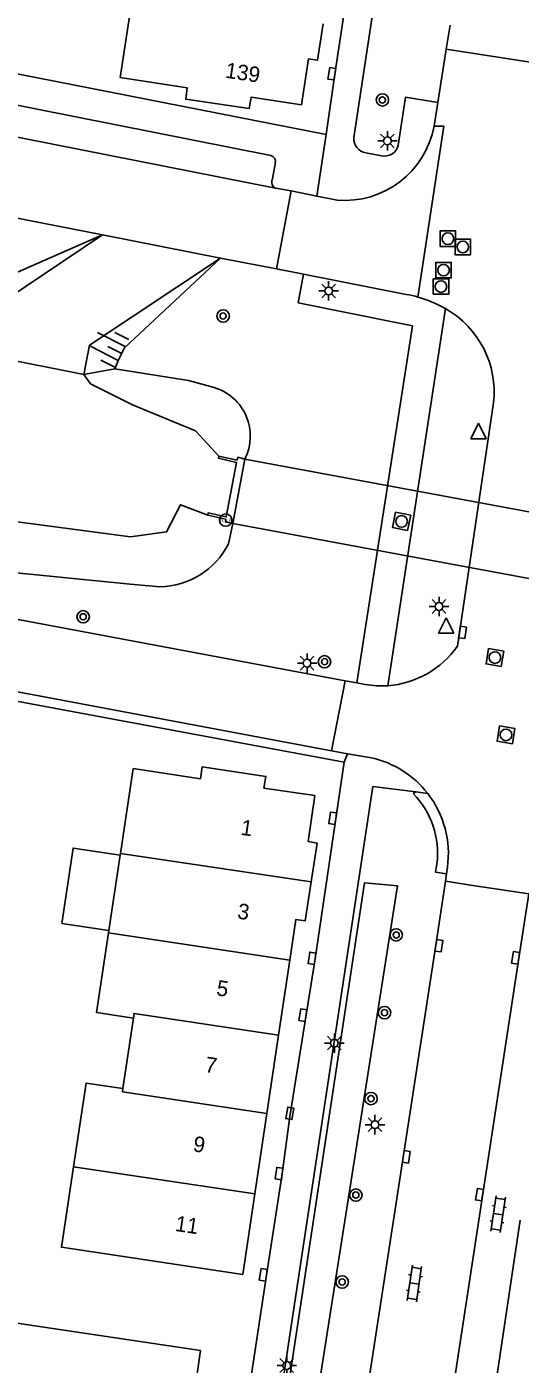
# Model space of a CAD drawing. Extents: x 124000 to 128010, y 398999 to 403000.
# Drawn here: x 126475.9 to 126507.7, y 399560.1 to 399646.3 of the extents above; entities that cross this region are included whole.
import ezdxf

# ---------------------------------------------------------------- set-up
doc = ezdxf.new("R2010")
doc.units = 0
for name, color, linetype in [('gg-anno-huisnummerreeks BGT', 7, 'Continuous'), ('gg-bbg-gedigitaliseerde bebouwing', 7, 'Continuous'), ('gg-bbg-hoofdgebouw', 7, 'Continuous'), ('gg-bbg-luifel en loopbrug', 7, 'Continuous'), ('gg-bbg-tussenscheiding', 7, 'Continuous'), ('gg-knt-BGT kruinlijn', 7, 'Continuous'), ('gg-knt-verharding', 7, 'Continuous'), ('gg-knt-verharding nz', 7, 'Continuous'), ('gg-kntw-beschoeiing', 7, 'Continuous'), ('gg-kntw-bovenkant insteek waterloop', 7, 'Continuous'), ('gg-kntw-greppel-droge sloot', 7, 'Continuous'), ('gg-kntw-waterlijn', 7, 'Continuous'), ('gg-kwrk-duiker nz vlak', 7, 'Continuous'), ('gg-kwrk-uitstroombak niveau min 01', 7, 'Continuous'), ('gt-grn-vlakafsluiter', 7, 'Continuous'), ('gt-grn-weggrens', 7, 'Continuous'), ('gt-symb-boom', 7, 'Continuous'), ('gt-symb-hoogtemerk', 7, 'Continuous'), ('gt-symb-klinker verharding', 7, 'Continuous'), ('gt-symb-kolk', 7, 'Continuous'), ('gt-symb-lichtmast', 7, 'Continuous'), ('gt-symb-rioolschacht', 7, 'Continuous'), ('gt-symb-talud symbool', 7, 'Continuous'), ('gt-symb-waterafsluiter', 7, 'Continuous'), ('gx-grn-maaiveld', 7, 'Continuous')]:
    doc.layers.add(name, color=color, linetype=linetype)

# ---------------------------------------------------------------- blocks, each defined once
blk = doc.blocks.new('gt0-KOLK')
at = {"layer": 'gt-symb-kolk'}
blk.add_lwpolyline([(0, 0), (0.375, 0), (0.375, 0.4), (-0.375, 0.4), (-0.375, 0), (0, 0)], dxfattribs=at)
blk = doc.blocks.new('gt0-WAFSL')
at = {"layer": 'gt-symb-waterafsluiter'}
for p, q in [((-0.5, -0.333), (0, 0.667)), ((0, 0.667), (0.5, -0.333)), ((0.5, -0.333), (-0.5, -0.333))]:
    blk.add_line(p, q, dxfattribs=at)
blk = doc.blocks.new('gt0-KL1')
at = {"layer": 'gt-symb-klinker verharding'}
for p, q in [((-1.15, 0.3), (1.15, 0.3)), ((-1, -0.3), (-1, 0.3)), ((-0.5, 0.3), (-0.5, 0.45)), ((0, -0.3), (0, 0.3)), ((0.5, 0.3), (0.5, 0.45)), ((1, -0.3), (1, 0.3)), ((-1.15, -0.3), (1.15, -0.3)), ((-0.5, -0.45), (-0.5, -0.3)), ((0.5, -0.45), (0.5, -0.3))]:
    blk.add_line(p, q, dxfattribs=at)
blk = doc.blocks.new('gt0-LMAST')
at = {"layer": 'gt-symb-lichtmast'}
for p, q in [((-0.182, 0.173), (-0.447, 0.438)), ((-0.005, 0.246), (-0.005, 0.621)), ((0.172, 0.173), (0.437, 0.438)), ((-0.255, -0.004), (-0.63, -0.004)), ((-0.182, -0.181), (-0.447, -0.446)), ((-0.005, -0.254), (-0.005, -0.629)), ((0.437, -0.446), (0.172, -0.181)), ((0.245, -0.004), (0.62, -0.004))]:
    blk.add_line(p, q, dxfattribs=at)
blk.add_circle((-0.005, -0.004), 0.25, dxfattribs=at)
blk = doc.blocks.new('gt0-BOOM')
at = {"layer": 'gt-symb-boom'}
for radius in [0.4, 0.2]:
    blk.add_circle((0, 0), radius, dxfattribs=at)
blk = doc.blocks.new('gt0-RS')
at = {"layer": 'gt-symb-rioolschacht'}
blk.add_lwpolyline([(-0.5, -0.5), (0.5, -0.5), (0.5, 0.5), (-0.5, 0.5)], close=True, dxfattribs=at)
blk.add_circle((0, 0), 0.375, dxfattribs=at)
blk = doc.blocks.new('gt0-TALUD_1')
at = {"layer": 'gt-symb-talud symbool'}
for p, q in [((-1, -1), (-1, 0)), ((-0.5, -2), (-0.5, 0)), ((0, -1), (0, 0)), ((0.5, -2), (0.5, 0)), ((1, -1), (1, 0))]:
    blk.add_line(p, q, dxfattribs=at)
blk = doc.blocks.new('gt0-HMERK')
at = {"layer": 'gt-symb-hoogtemerk'}
blk.add_circle((0, 0), 0.4, dxfattribs=at)
blk.add_text('N.A.P', height=0.2, dxfattribs=at).set_placement((-0.354, -0.1))

msp = doc.modelspace()

# ---------------------------------------------------------------- linework, layer by layer
at = {"layer": 'gg-bbg-gedigitaliseerde bebouwing'}
msp.add_lwpolyline([(126475.989, 399562.673), (126472.454, 399563.21), (126471.193, 399554.905), (126471.995, 399554.783)], dxfattribs=at)
at = {"layer": 'gg-bbg-hoofdgebouw'}
for p, q in [((126482.717, 399648.329), (126481.921, 399643.03)), ((126481.933, 399593.046), (126482.757, 399598.507)), ((126481.185, 399588.086), (126481.916, 399592.936)), ((126481.916, 399592.936), (126481.933, 399593.046)), ((126481.16, 399587.921), (126481.185, 399588.086)), ((126492.847, 399586.169), (126492.125, 399581.339)), ((126482.081, 399577.889), (126482.763, 399582.44)), ((126492.125, 399581.339), (126491.371, 399576.295)), ((126491.371, 399576.295), (126490.596, 399571.109)), ((126490.596, 399571.109), (126489.821, 399565.923)), ((126475.989, 399562.673), (126487.095, 399561.014)), ((126487.095, 399561.014), (126485.463, 399550.09))]:
    msp.add_line(p, q, dxfattribs=at)
for points in [[(126481.921, 399643.03), (126486.237, 399642.365), (126486.135, 399641.64), (126490.234, 399641.044), (126490.343, 399641.765), (126493.596, 399641.272), (126494.045, 399644.231), (126494.635, 399644.143), (126494.986, 399646.486)], [(126482.757, 399598.507), (126487.078, 399597.858), (126487.191, 399598.618), (126491.308, 399598.007), (126491.175, 399597.257), (126494.45, 399596.772), (126494.018, 399593.813), (126494.606, 399593.714), (126494.222, 399591.21)], [(126494.222, 399591.21), (126493.837, 399588.705), (126493.238, 399588.789), (126492.847, 399586.169)], [(126482.763, 399582.44), (126480.387, 399582.797), (126481.16, 399587.921)], [(126478.907, 399572.857), (126479.715, 399578.244), (126482.081, 399577.889)], [(126489.821, 399565.923), (126478.13, 399567.671), (126478.907, 399572.857)]]:
    msp.add_lwpolyline(points, dxfattribs=at)
at = {"layer": 'gg-bbg-luifel en loopbrug'}
msp.add_lwpolyline([(126481.185, 399588.086), (126478.155, 399588.538), (126478.878, 399593.389), (126481.916, 399592.936)], dxfattribs=at)
at = {"layer": 'gg-bbg-tussenscheiding'}
for p, q in [((126494.222, 399591.21), (126481.933, 399593.046)), ((126481.16, 399587.921), (126492.847, 399586.169)), ((126490.596, 399571.109), (126478.907, 399572.857))]:
    msp.add_line(p, q, dxfattribs=at)
for points in [[(126492.125, 399581.339), (126482.807, 399582.735), (126482.763, 399582.44)], [(126491.371, 399576.295), (126482.052, 399577.692), (126482.081, 399577.889)]]:
    msp.add_lwpolyline(points, dxfattribs=at)
at = {"layer": 'gg-knt-BGT kruinlijn'}
for p, q in [((126474.232, 399630.015), (126480.769, 399632.904)), ((126488.386, 399631.393), (126482.202, 399625.619)), ((126481.831, 399624.892), (126481.577, 399624.263)), ((126482.202, 399625.619), (126481.831, 399624.892))]:
    msp.add_line(p, q, dxfattribs=at)
at = {"layer": 'gg-knt-verharding'}
for p, q in [((126507.61, 399710.103), (126496.976, 399639.164)), ((126502.911, 399644.859), (126503.171, 399646.419)), ((126455.303, 399645.187), (126491.617, 399638.015)), ((126502.383, 399641.427), (126502.911, 399644.859)), ((126502.911, 399644.859), (126508.895, 399643.939)), ((126502.135, 399639.903), (126502.383, 399641.427)), ((126480.769, 399632.904), (126442.093, 399640.494)), ((126497.75, 399638.175), (126498.748, 399637.987)), ((126491.911, 399637.554), (126491.696, 399636.418)), ((126491.927, 399635.916), (126492.938, 399635.724)), ((126491.986, 399630.706), (126492.938, 399635.724)), ((126492.938, 399635.724), (126494.584, 399635.396)), ((126494.584, 399635.396), (126495.885, 399635.137)), ((126480.769, 399632.904), (126488.386, 399631.393)), ((126488.386, 399631.393), (126479.93, 399625.791)), ((126491.986, 399630.706), (126488.386, 399631.393)), ((126491.986, 399630.706), (126493.717, 399630.366)), ((126493.717, 399630.366), (126500.349, 399629.064)), ((126502.877, 399628.145), (126499.169, 399603.841)), ((126505.979, 399622.073), (126503.641, 399606.389)), ((126496.402, 399604.173), (126495.524, 399599.645)), ((126497.152, 399604.04), (126496.402, 399604.173)), ((126497.706, 399603.937), (126497.152, 399604.04)), ((126496.337, 399598.929), (126473.674, 399603.152)), ((126496.556, 399599.452), (126495.524, 399599.645)), ((126498.109, 399599.202), (126496.556, 399599.452)), ((126486.715, 399521.615), (126498.203, 399597.354)), ((126500.957, 399597.005), (126498.203, 399597.354)), ((126500.791, 399596.899), (126500.957, 399597.005)), ((126501.728, 399596.908), (126500.957, 399597.005)), ((126502.943, 399591.739), (126503, 399592.152)), ((126502.875, 399591.249), (126502.943, 399591.739)), ((126507.696, 399569.412), (126505.855, 399557.219))]:
    msp.add_line(p, q, dxfattribs=at)
for points in [[(126495.176, 399639.374), (126495.753, 399643.249), (126497.744, 399656.435), (126499.035, 399665.109), (126502.206, 399686.225), (126505.337, 399707.166), (126505.73, 399710.015)], [(126428.634, 399652.455), (126455.889, 399647.097), (126463.771, 399645.528), (126495.176, 399639.374)], [(126499.829, 399638.657), (126500.298, 399641.759), (126502.383, 399641.427)], [(126502.135, 399639.903), (126502.767, 399639.903), (126501.101, 399628.887)], [(126480.769, 399632.904), (126474.542, 399628.71), (126474.101, 399626.997)], [(126493.717, 399630.366), (126493.383, 399628.526), (126499.89, 399627.218), (126500.74, 399627.032), (126497.152, 399604.04)], [(126495.524, 399599.645), (126476.675, 399603.199), (126439.344, 399610.167), (126432.851, 399611.367), (126416.068, 399614.558)], [(126496.337, 399598.929), (126494.467, 399586.256), (126492.845, 399576.095), (126492.352, 399572.393), (126491.331, 399565.865), (126489.828, 399555.945), (126486.666, 399534.797), (126484.817, 399521.884)], [(126502.943, 399591.739), (126502.224, 399591.838), (126502.32, 399592.368)], [(126492.955, 399526.752), (126502.252, 399587.126), (126502.875, 399591.249)], [(126508.24, 399590.446), (126505.37, 399590.881), (126504.759, 399590.951), (126502.875, 399591.249)], [(126498.38, 399525.895), (126498.59, 399527.194), (126499.907, 399535.935), (126507.591, 399586.287), (126508.24, 399590.446)]]:
    msp.add_lwpolyline(points, dxfattribs=at)
for centre, radius, start, end in [((126496.387, 399640.96), 5.845, 265.07671, 349.57868), ((126497.906, 399639.095), 0.933, 175.73585, 260.35823), ((126498.937, 399638.889), 0.922, 258.17314, 345.40784), ((126491.524, 399637.632), 0.394, 348.62718, 76.42772), ((126492.087, 399636.294), 0.411, 162.40866, 247.01128), ((126498.878, 399621.127), 8.072, 74.01238, 79.49808), ((126498.86, 399621.026), 8.175, 60.56419, 74.08616), ((126499.804, 399622.747), 6.211, 353.7712, 60.35101), ((126498.655, 399609.942), 6.123, 274.81912, 324.52704), ((126498.873, 399610.526), 6.692, 259.9564, 272.53503), ((126496.723, 399593.014), 6.341, 37.88478, 77.3759), ((126496.864, 399593.05), 5.499, 352.87168, 44.42257), ((126496.727, 399593.022), 6.333, 352.09932, 37.84747)]:
    msp.add_arc(centre, radius, start, end, dxfattribs=at)
at = {"layer": 'gg-knt-verharding nz'}
for p, q in [((126454.153, 399643.345), (126491.927, 399635.916)), ((126496.556, 399599.452), (126496.337, 399598.929))]:
    msp.add_line(p, q, dxfattribs=at)
at = {"layer": 'gg-kntw-beschoeiing'}
for p, q in [((126479.93, 399625.791), (126479.569, 399623.901)), ((126479.569, 399623.901), (126473.566, 399625.095)), ((126479.569, 399623.901), (126473.566, 399625.095))]:
    msp.add_line(p, q, dxfattribs=at)
at = {"layer": 'gg-kntw-bovenkant insteek waterloop'}
for p, q in [((126489.172, 399614.297), (126488.893, 399612.989)), ((126482.567, 399610.403), (126484.461, 399610.218))]:
    msp.add_line(p, q, dxfattribs=at)
for points in [[(126481.577, 399624.263), (126486.322, 399623.509), (126487.971, 399623.058)], [(126471.397, 399611.706), (126473.896, 399611.248), (126482.567, 399610.403)]]:
    msp.add_lwpolyline(points, dxfattribs=at)
for centre, radius, start, end in [((126487.023, 399619.925), 3.274, 23.19616, 73.16513), ((126487.023, 399619.925), 3.273, 333.20006, 23.19554), ((126484.357, 399615.314), 5.097, 271.16827, 332.86108)]:
    msp.add_arc(centre, radius, start, end, dxfattribs=at)
at = {"layer": 'gg-kntw-greppel-droge sloot'}
msp.add_lwpolyline([(126488.414, 399530.095), (126490.131, 399529.63), (126499.793, 399590.946), (126497.651, 399591.146), (126488.414, 399530.095)], dxfattribs=at)
at = {"layer": 'gg-kntw-waterlijn'}
for points in [[(126479.569, 399623.901), (126480.009, 399623.297), (126482.7, 399621.957)], [(126482.7, 399621.957), (126486.77, 399620.263), (126488.264, 399618.641)]]:
    msp.add_lwpolyline(points, dxfattribs=at)
at = {"layer": 'gg-kwrk-duiker nz vlak'}
for p, q in [((126489.945, 399618.449), (126524.68, 399611.999)), ((126523.922, 399607.86), (126489.172, 399614.297))]:
    msp.add_line(p, q, dxfattribs=at)
at = {"layer": 'gg-kwrk-uitstroombak niveau min 01'}
msp.add_line((126489.172, 399614.297), (126489.945, 399618.449), dxfattribs=at)
for points in [[(126488.264, 399618.641), (126488.243, 399618.502), (126489.411, 399618.231), (126488.751, 399614.728), (126487.579, 399614.986), (126487.559, 399614.833)], [(126489.945, 399618.449), (126489.485, 399618.575), (126489.444, 399618.386), (126488.264, 399618.641)], [(126489.172, 399614.297), (126488.691, 399614.404), (126488.72, 399614.575), (126487.559, 399614.833)]]:
    msp.add_lwpolyline(points, dxfattribs=at)
at = {"layer": 'gt-grn-vlakafsluiter'}
msp.add_line((126479.569, 399623.901), (126481.577, 399624.263), dxfattribs=at)
at = {"layer": 'gt-grn-weggrens'}
msp.add_line((126495.176, 399639.374), (126494.584, 399635.396), dxfattribs=at)
at = {"layer": 'gx-grn-maaiveld'}
for points in [[(126487.559, 399614.833), (126485.806, 399615.509), (126484.902, 399613.758), (126482.586, 399613.432), (126474.306, 399614.547), (126449.946, 399618.876), (126436.477, 399621.371), (126423.463, 399623.768), (126415.444, 399624.2), (126410.219, 399625.255), (126407.661, 399628.863), (126400.324, 399630.219), (126398.886, 399629.11)], [(126403.957, 399621.514), (126411.289, 399620.127), (126496.402, 399604.173)]]:
    msp.add_lwpolyline(points, dxfattribs=at)

# ---------------------------------------------------------------- block references
at = {"layer": 'gt-symb-boom'}
for p in [(126498.811, 399641.592), (126488.547, 399627.667), (126479.529, 399608.291), (126495.081, 399605.393), (126499.7, 399587.793), (126498.946, 399582.786), (126498.073, 399577.249), (126497.098, 399571.031), (126496.218, 399565.432)]:
    msp.add_blockref('gt0-BOOM', p, dxfattribs=at)
at = {"layer": 'gt-symb-hoogtemerk'}
msp.add_blockref('gt0-HMERK', (126488.711, 399614.522), dxfattribs=at)
at = {"layer": 'gt-symb-klinker verharding', "rotation": -98.39757257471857}
for p in [(126506.272, 399569.807), (126500.873, 399565.344)]:
    msp.add_blockref('gt0-KL1', p, dxfattribs=at)
at = {"layer": 'gt-symb-kolk'}
for p, rotation in [((126495.753, 399643.249), 81.41336723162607), ((126503.774, 399607.312), -98.20314581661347), ((126495.801, 399595.28), 81.64280181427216), ((126502.252, 399587.126), -98.75781984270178), ((126494.467, 399586.256), 81.58574340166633), ((126507.591, 399586.287), 81.1360349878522), ((126493.882, 399582.591), 81.08694895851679), ((126492.648, 399576.33), -99.9757257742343), ((126500.156, 399573.523), -98.78972105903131), ((126492.352, 399572.393), 82.41655512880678), ((126505.259, 399571.028), 80.39173540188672), ((126491.331, 399565.865), 81.1041430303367)]:
    msp.add_blockref('gt0-KOLK', p, dxfattribs=dict(at, rotation=rotation))
at = {"layer": 'gt-symb-lichtmast'}
for p in [(126499.14, 399638.958), (126495.351, 399629.29), (126502.463, 399608.956), (126493.962, 399605.306), (126495.718, 399580.827), (126498.337, 399575.571), (126492.652, 399560.055)]:
    msp.add_blockref('gt0-LMAST', p, dxfattribs=at)
at = {"layer": 'gt-symb-rioolschacht'}
for p in [(126503.03, 399632.652), (126503.993, 399632.118), (126502.75, 399630.624), (126502.583, 399629.57)]:
    msp.add_blockref('gt0-RS', p, dxfattribs=at)
for p, rotation in [((126500.046, 399614.438), 78.63386214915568), ((126506.061, 399605.662), 80.55625059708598), ((126506.774, 399600.683), 80.55625059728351)]:
    msp.add_blockref('gt0-RS', p, dxfattribs=dict(at, rotation=rotation))
at = {"layer": 'gt-symb-talud symbool', "xscale": 0.9999985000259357, "yscale": 0.9999985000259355, "rotation": -117.00065470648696}
msp.add_blockref('gt0-TALUD_1', (126482.016, 399625.255), dxfattribs=at)
at = {"layer": 'gt-symb-waterafsluiter'}
for p in [(126505.006, 399620.094), (126502.915, 399607.565)]:
    msp.add_blockref('gt0-WAFSL', p, dxfattribs=at)

# ---------------------------------------------------------------- texts
at = {"layer": 'gg-anno-huisnummerreeks BGT'}
for s, rotation, p in [('139', 351.4, (126488.639, 399643.032)), ('1', 351.7, (126489.639, 399594.252)), ('3', 351.3, (126489.421, 399588.859)), ('5', 351.5, (126488.072, 399583.907)), ('7', 351.5, (126487.334, 399578.97)), ('9', 351.5, (126486.569, 399573.855)), ('11', 351.5, (126485.41, 399568.727))]:
    msp.add_text(s, height=1, rotation=rotation, dxfattribs=at).set_placement(p)

doc.saveas('drawing.dxf')
